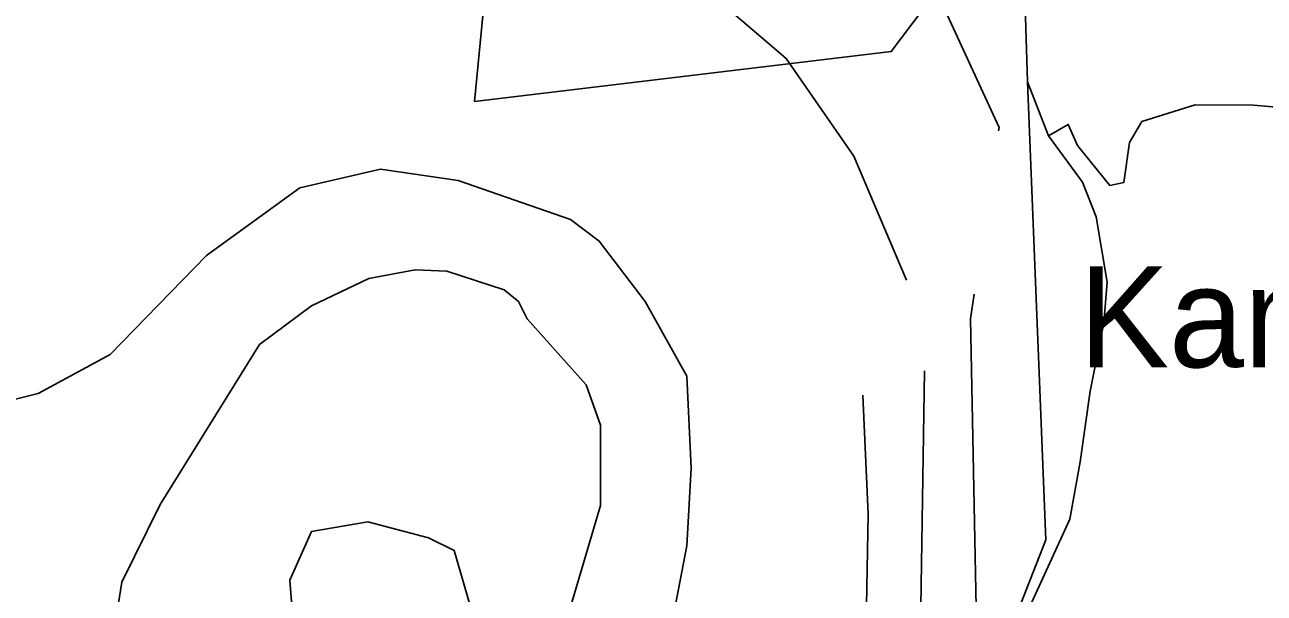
# Model space of a CAD drawing. Extents: x -662620 to -656370, y -1067090 to -1062990.
# Drawn here: x -661592.8 to -661469.9, y -1066648.8 to -1066592.3 of the extents above; entities that cross this region are included whole.
import ezdxf

# ---------------------------------------------------------------- set-up
doc = ezdxf.new("R2010")
doc.units = 0
for name, color, linetype in [('LESNÍ_POZEMEK_-_STÁVAJÍCÍ', 7, 'Continuous'), ('OBVOD_PÚ', 7, 'Continuous'), ('OSTATNÍ_PLOCHA_-_STÁVAJÍCÍ', 7, 'Continuous'), ('POPIS_SILNICE_II__A_III__TŘÍDY', 7, 'Continuous'), ('VODNÍ_PLOCHA_-_STÁVAJÍCÍ', 7, 'Continuous'), ('VRSTEVNICE_ZDŮRAZNĚNÁ', 7, 'Continuous'), ('VRSTEVNICE_ZÁKLADNÍ', 7, 'Continuous')]:
    doc.layers.add(name, color=color, linetype=linetype)

msp = doc.modelspace()

# ---------------------------------------------------------------- linework, layer by layer
at = {"layer": 'LESNÍ_POZEMEK_-_STÁVAJÍCÍ'}
for p, q in [((-661493.35, -1066598.02), (-661491.25, -1066603.36)), ((-661491.52, -1066643.47), (-661493.35, -1066598.02)), ((-661491.25, -1066603.36), (-661487.87, -1066607.97)), ((-661487.87, -1066607.97), (-661486.52, -1066611.4)), ((-661486.52, -1066611.4), (-661485.43, -1066617.89)), ((-661485.43, -1066617.89), (-661485.77, -1066621.93)), ((-661485.77, -1066621.93), (-661487.12, -1066628.71)), ((-661487.12, -1066628.71), (-661488.11, -1066635.73)), ((-661488.11, -1066635.73), (-661489.14, -1066641.43)), ((-661489.14, -1066641.43), (-661492.89, -1066649.65)), ((-661502.63, -1066671.87), (-661491.52, -1066643.47))]:
    msp.add_line(p, q, dxfattribs=at)
msp.add_lwpolyline([(-661502.63, -1066671.87), (-661491.52, -1066643.47), (-661493.35, -1066598.02), (-661491.25, -1066603.36), (-661487.87, -1066607.97), (-661486.52, -1066611.4), (-661485.43, -1066617.89), (-661485.77, -1066621.93), (-661487.12, -1066628.71), (-661488.11, -1066635.73), (-661489.14, -1066641.43), (-661492.89, -1066649.65)], dxfattribs=at)
at = {"layer": 'OBVOD_PÚ'}
for points in [[(-661548.19, -1066599.95), (-661538.05, -1066495.47)], [(-661506.86, -1066595.01), (-661483.9, -1066564.58)], [(-661493.55, -1066590.5), (-661493.35, -1066598.02)], [(-661506.86, -1066595.01), (-661548.19, -1066599.95)], [(-661491.52, -1066643.47), (-661493.35, -1066598.02)], [(-661502.63, -1066671.87), (-661491.52, -1066643.47)]]:
    msp.add_lwpolyline(points, dxfattribs=at)
at = {"layer": 'OSTATNÍ_PLOCHA_-_STÁVAJÍCÍ'}
for p, q in [((-661548.19, -1066599.95), (-661547.2, -1066589.7)), ((-661548.19, -1066599.95), (-661547.2, -1066589.7)), ((-661503.68, -1066590.79), (-661506.86, -1066595.01)), ((-661503.68, -1066590.79), (-661506.86, -1066595.01)), ((-661493.35, -1066598.02), (-661493.55, -1066590.5)), ((-661493.35, -1066598.02), (-661493.55, -1066590.5)), ((-661506.86, -1066595.01), (-661548.19, -1066599.95)), ((-661506.86, -1066595.01), (-661548.19, -1066599.95)), ((-661491.25, -1066603.36), (-661493.35, -1066598.02)), ((-661491.25, -1066603.36), (-661493.35, -1066598.02)), ((-661476.7, -1066600.3), (-661481.98, -1066601.96)), ((-661476.7, -1066600.3), (-661481.98, -1066601.96)), ((-661470.9, -1066600.33), (-661476.7, -1066600.3)), ((-661470.9, -1066600.33), (-661476.7, -1066600.3)), ((-661463.69, -1066600.96), (-661470.9, -1066600.33)), ((-661463.69, -1066600.96), (-661470.9, -1066600.33)), ((-661481.98, -1066601.96), (-661483.23, -1066604.02)), ((-661481.98, -1066601.96), (-661483.23, -1066604.02)), ((-661489.3, -1066602.23), (-661491.25, -1066603.36)), ((-661489.3, -1066602.23), (-661491.25, -1066603.36)), ((-661488.38, -1066604.32), (-661489.3, -1066602.23)), ((-661488.38, -1066604.32), (-661489.3, -1066602.23)), ((-661485.15, -1066608.3), (-661488.38, -1066604.32)), ((-661485.15, -1066608.3), (-661488.38, -1066604.32)), ((-661483.23, -1066604.02), (-661483.77, -1066607.99)), ((-661483.23, -1066604.02), (-661483.77, -1066607.99)), ((-661483.77, -1066607.99), (-661485.15, -1066608.3)), ((-661483.77, -1066607.99), (-661485.15, -1066608.3))]:
    msp.add_line(p, q, dxfattribs=at)
msp.add_lwpolyline([(-661547.2, -1066589.7), (-661545.92, -1066589.37), (-661533.48, -1066589.01), (-661522.7, -1066587.55), (-661511.6, -1066587.2), (-661509.51, -1066585.55), (-661504.45, -1066590.56), (-661503.68, -1066590.79), (-661506.86, -1066595.01), (-661548.19, -1066599.95)], close=True, dxfattribs=at)
msp.add_lwpolyline([(-661547.2, -1066589.7), (-661545.92, -1066589.37), (-661533.48, -1066589.01), (-661522.7, -1066587.55), (-661511.6, -1066587.2), (-661509.51, -1066585.55), (-661504.45, -1066590.56), (-661503.68, -1066590.79), (-661506.86, -1066595.01), (-661548.19, -1066599.95)], close=True, dxfattribs=at)
msp.add_lwpolyline([(-661463.69, -1066600.96), (-661470.9, -1066600.33), (-661476.7, -1066600.3), (-661481.98, -1066601.96), (-661483.23, -1066604.02), (-661483.77, -1066607.99), (-661485.15, -1066608.3), (-661488.38, -1066604.32), (-661489.3, -1066602.23), (-661491.25, -1066603.36), (-661493.35, -1066598.02), (-661493.55, -1066590.5), (-661484.95, -1066587.8), (-661477.86, -1066587.12), (-661454.22, -1066588.82)], dxfattribs=at)
msp.add_lwpolyline([(-661463.69, -1066600.96), (-661470.9, -1066600.33), (-661476.7, -1066600.3), (-661481.98, -1066601.96), (-661483.23, -1066604.02), (-661483.77, -1066607.99), (-661485.15, -1066608.3), (-661488.38, -1066604.32), (-661489.3, -1066602.23), (-661491.25, -1066603.36), (-661493.35, -1066598.02), (-661493.55, -1066590.5), (-661484.95, -1066587.8), (-661477.86, -1066587.12), (-661454.22, -1066588.82)], dxfattribs=at)
at = {"layer": 'VODNÍ_PLOCHA_-_STÁVAJÍCÍ'}
for p, q in [((-661481.98, -1066601.96), (-661476.7, -1066600.3)), ((-661476.7, -1066600.3), (-661470.9, -1066600.33)), ((-661470.9, -1066600.33), (-661463.69, -1066600.96)), ((-661483.23, -1066604.02), (-661481.98, -1066601.96)), ((-661491.25, -1066603.36), (-661489.3, -1066602.23)), ((-661489.3, -1066602.23), (-661488.38, -1066604.32)), ((-661487.87, -1066607.97), (-661491.25, -1066603.36)), ((-661488.38, -1066604.32), (-661485.15, -1066608.3)), ((-661483.77, -1066607.99), (-661483.23, -1066604.02)), ((-661486.52, -1066611.4), (-661487.87, -1066607.97)), ((-661485.15, -1066608.3), (-661483.77, -1066607.99)), ((-661485.43, -1066617.89), (-661486.52, -1066611.4)), ((-661485.77, -1066621.93), (-661485.43, -1066617.89)), ((-661487.12, -1066628.71), (-661485.77, -1066621.93)), ((-661488.11, -1066635.73), (-661487.12, -1066628.71)), ((-661489.14, -1066641.43), (-661488.11, -1066635.73)), ((-661492.89, -1066649.65), (-661489.14, -1066641.43))]:
    msp.add_line(p, q, dxfattribs=at)
msp.add_lwpolyline([(-661492.89, -1066649.65), (-661489.14, -1066641.43), (-661488.11, -1066635.73), (-661487.12, -1066628.71), (-661485.77, -1066621.93), (-661485.43, -1066617.89), (-661486.52, -1066611.4), (-661487.87, -1066607.97), (-661491.25, -1066603.36), (-661489.3, -1066602.23), (-661488.38, -1066604.32), (-661485.15, -1066608.3), (-661483.77, -1066607.99), (-661483.23, -1066604.02), (-661481.98, -1066601.96), (-661476.7, -1066600.3), (-661470.9, -1066600.33), (-661463.69, -1066600.96)], dxfattribs=at)
at = {"layer": 'VRSTEVNICE_ZDŮRAZNĚNÁ'}
for points in [[(-661688.13, -1066506.19), (-661657.44, -1066546.3), (-661632.46, -1066572.42), (-661618.33, -1066583.41), (-661608.63, -1066594.69), (-661604.06, -1066602.39), (-661604.49, -1066609.82), (-661605.49, -1066613.81), (-661605.2, -1066621.81), (-661603.92, -1066627.09), (-661598.92, -1066630.8), (-661591.5, -1066628.94), (-661584.36, -1066625.09), (-661574.8, -1066615.24), (-661565.52, -1066608.53), (-661557.53, -1066606.68), (-661549.82, -1066607.82)], [(-661549.82, -1066607.82), (-661538.68, -1066611.67), (-661535.83, -1066613.81), (-661531.26, -1066619.81), (-661527.12, -1066627.23), (-661526.7, -1066636.37), (-661527.12, -1066644.07), (-661530.69, -1066662.63)]]:
    msp.add_lwpolyline(points, dxfattribs=at)
at = {"layer": 'VRSTEVNICE_ZÁKLADNÍ'}
for points in [[(-661643.88, -1066481.07), (-661638.46, -1066504.19), (-661626.33, -1066537.88), (-661619.33, -1066552.15), (-661612.34, -1066562.71), (-661607.63, -1066568.57), (-661602.35, -1066573.56), (-661596.35, -1066577.56), (-661589.5, -1066580.41), (-661581.22, -1066582.27), (-661575.51, -1066582.55), (-661549.25, -1066580.98), (-661542.11, -1066581.7), (-661530.69, -1066585.69), (-661526.12, -1066588.12), (-661517.27, -1066595.69), (-661510.57, -1066605.39), (-661505.35, -1066617.7)], [(-661643.88, -1066481.07), (-661638.46, -1066504.19), (-661626.33, -1066537.88), (-661619.33, -1066552.15), (-661612.34, -1066562.71), (-661607.63, -1066568.57), (-661602.35, -1066573.56), (-661596.35, -1066577.56), (-661589.5, -1066580.41), (-661581.22, -1066582.27), (-661575.51, -1066582.55), (-661549.25, -1066580.98), (-661542.11, -1066581.7), (-661530.69, -1066585.69), (-661526.12, -1066588.12), (-661517.27, -1066595.69), (-661510.57, -1066605.39), (-661505.35, -1066617.7)], [(-661579.94, -1066487.06), (-661581.08, -1066496.2), (-661581.22, -1066505.33), (-661580.22, -1066512.18), (-661578.79, -1066516.75), (-661574.94, -1066523.6), (-661571.66, -1066527.88), (-661564.66, -1066534.02), (-661558.67, -1066538.02), (-661546.68, -1066544.01), (-661536.69, -1066550.01), (-661522.7, -1066560.43), (-661518.27, -1066564.57), (-661512.42, -1066571.85), (-661501.86, -1066590.12), (-661496.15, -1066602.54), (-661496.2, -1066602.87)], [(-661579.94, -1066487.06), (-661581.08, -1066496.2), (-661581.22, -1066505.33), (-661580.22, -1066512.18), (-661578.79, -1066516.75), (-661574.94, -1066523.6), (-661571.66, -1066527.88), (-661564.66, -1066534.02), (-661558.67, -1066538.02), (-661546.68, -1066544.01), (-661536.69, -1066550.01), (-661522.7, -1066560.43), (-661518.27, -1066564.57), (-661512.42, -1066571.85), (-661501.86, -1066590.12), (-661496.15, -1066602.54), (-661496.2, -1066602.87)], [(-661584.04, -1066658.03), (-661584.04, -1066653.07), (-661583.19, -1066647.68), (-661579.39, -1066639.98), (-661569.52, -1066624.09), (-661564.38, -1066620.24), (-661558.67, -1066617.52), (-661554.1, -1066616.67), (-661550.96, -1066616.81), (-661545.25, -1066618.67), (-661543.82, -1066619.81), (-661542.97, -1066621.52), (-661537.11, -1066628.09), (-661535.69, -1066632.08), (-661535.69, -1066640.08), (-661539.83, -1066654.07), (-661539.54, -1066672.05), (-661541.54, -1066682.04), (-661543.82, -1066685.61), (-661546.39, -1066688.04), (-661552.96, -1066689.61), (-661556.39, -1066689.75), (-661568.06, -1066687.8), (-661568.31, -1066683.79)], [(-661584.04, -1066658.03), (-661584.04, -1066653.07), (-661583.19, -1066647.68), (-661579.39, -1066639.98), (-661569.52, -1066624.09), (-661564.38, -1066620.24), (-661558.67, -1066617.52), (-661554.1, -1066616.67), (-661550.96, -1066616.81), (-661545.25, -1066618.67), (-661543.82, -1066619.81), (-661542.97, -1066621.52), (-661537.11, -1066628.09), (-661535.69, -1066632.08), (-661535.69, -1066640.08), (-661539.83, -1066654.07), (-661539.54, -1066672.05), (-661541.54, -1066682.04), (-661543.82, -1066685.61), (-661546.39, -1066688.04), (-661552.96, -1066689.61), (-661556.39, -1066689.75), (-661568.06, -1066687.8), (-661568.31, -1066683.79)], [(-661498.64, -1066619.09), (-661499, -1066621.52), (-661498.29, -1066656.92)], [(-661498.64, -1066619.09), (-661499, -1066621.52), (-661498.29, -1066656.92)], [(-661503.55, -1066626.69), (-661504, -1066654.35)], [(-661503.55, -1066626.69), (-661504, -1066654.35)], [(-661509.42, -1066655.49), (-661509.14, -1066640.93), (-661509.68, -1066629.12)], [(-661509.42, -1066655.49), (-661509.14, -1066640.93), (-661509.68, -1066629.12)], [(-661566.1, -1066652.98), (-661566.52, -1066647.49), (-661564.38, -1066642.65), (-661558.77, -1066641.68), (-661552.75, -1066643.26), (-661550.22, -1066644.53), (-661548.22, -1066651.39), (-661551.8, -1066655.61)], [(-661566.1, -1066652.98), (-661566.52, -1066647.49), (-661564.38, -1066642.65), (-661558.77, -1066641.68), (-661552.75, -1066643.26), (-661550.22, -1066644.53), (-661548.22, -1066651.39), (-661551.8, -1066655.61)]]:
    msp.add_lwpolyline(points, dxfattribs=at)

# ---------------------------------------------------------------- texts
at = {"layer": 'POPIS_SILNICE_II__A_III__TŘÍDY'}
msp.add_text('Kamenný rybník', height=10, dxfattribs=at).set_placement((-661488.22, -1066626.34))

doc.saveas('drawing.dxf')
